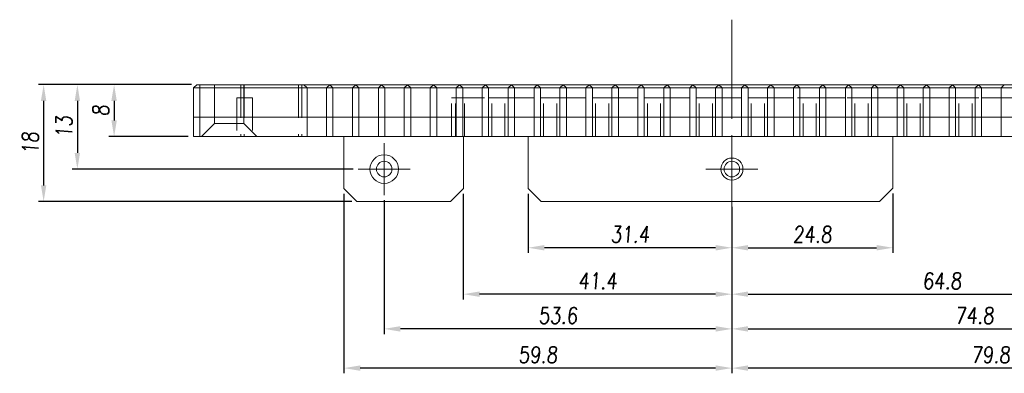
# Model space of a CAD drawing. Header units: millimetres. Extents: x 4497 to 11741, y 5958 to 12619.
# Tile 328 of 424: x 6232 to 6383, y 12109 to 12163. Entities that reach past the tile are written whole.
import ezdxf

# ---------------------------------------------------------------- set-up
doc = ezdxf.new("R2010")
doc.units = ezdxf.units.MM
doc.header["$LTSCALE"] = 0.8
doc.header["$PDMODE"] = 3
doc.header["$PDSIZE"] = 0.3125
for name, pattern in [('CENTER', [50.8, 31.75, -6.35, 6.35, -6.35]), ('CENTER2', [28.575, 19.05, -3.175, 3.175, -3.175]), ('HIDDEN', [9.525, 6.35, -3.175])]:
    doc.linetypes.add(name, pattern=pattern)
doc.layers.get('0').update_dxf_attribs({"linetype": 'CONTINUOUS', "lineweight": 0})
doc.layers.get('Defpoints').update_dxf_attribs({"linetype": 'CONTINUOUS', "lineweight": 0})
for name, color, linetype, lineweight in [('1', 2, 'CENTER', 0), ('2', 3, 'CONTINUOUS', 0), ('3', 5, 'HIDDEN', 0), ('4', 1, 'CENTER2', 9)]:
    doc.layers.add(name, color=color, linetype=linetype, lineweight=lineweight)
doc.styles.get("Standard").update_dxf_attribs({"font": 'romans.shx', "width": 0.8, "oblique": 5, "bigfont": 'whgtxt.shx'})
doc.dimstyles.get("Standard").update_dxf_attribs({"dimtxt": 2.5, "dimasz": 2.5, "dimexe": 0.8, "dimexo": 0.8, "dimgap": 0.8, "dimtad": 1, "dimdsep": 46, "dimtxsty": 'Standard', "dimcen": 0, "dimclrd": 3, "dimclre": 3, "dimclrt": 3, "dimazin": 0, "dimtp": 0.001, "dimtm": 0.001, "dimtfac": 1, "dimtmove": 0, "dimatfit": 3, "dimfxl": 0, "dimtolj": 1, "dimarcsym": 0})

# ---------------------------------------------------------------- blocks, each defined once
blk = doc.blocks.new('*D1150')
at = {"layer": '2', "color": 3, "lineweight": -2}
for p, q in [((6299.92, 12136.2), (6299.92, 12119.94)), ((6341.32, 12124.2), (6341.32, 12119.94)), ((6338.82, 12120.74), (6302.42, 12120.74))]:
    blk.add_line(p, q, dxfattribs=at)
at = {"layer": '2', "color": 3}
for points in [[(6302.42, 12121.16), (6302.42, 12120.33), (6299.92, 12120.74)], [(6338.82, 12121.16), (6338.82, 12120.33), (6341.32, 12120.74)]]:
    blk.add_solid(points, dxfattribs=at)
at = {"layer": 'Defpoints', "color": 0}
for p in [(6299.92, 12137), (6341.32, 12125), (6299.92, 12120.74)]:
    blk.add_point(p, dxfattribs=at)
at = {"layer": '2', "color": 3, "insert": (6320.62, 12122.79), "char_height": 2.5, "attachment_point": 5}
blk.add_mtext('\\A1;41.4', dxfattribs=at)
blk = doc.blocks.new('*D1151')
at = {"layer": '2', "color": 3, "lineweight": -2}
for p, q in [((6406.12, 12136.25), (6406.12, 12119.94)), ((6341.32, 12124.2), (6341.32, 12119.94)), ((6343.82, 12120.74), (6403.62, 12120.74))]:
    blk.add_line(p, q, dxfattribs=at)
at = {"layer": '2', "color": 3}
for points in [[(6343.82, 12121.16), (6343.82, 12120.33), (6341.32, 12120.74)], [(6403.62, 12121.16), (6403.62, 12120.33), (6406.12, 12120.74)]]:
    blk.add_solid(points, dxfattribs=at)
at = {"layer": 'Defpoints', "color": 0}
for p in [(6406.12, 12137.05), (6341.32, 12125), (6406.12, 12120.74)]:
    blk.add_point(p, dxfattribs=at)
at = {"layer": '2', "color": 3, "insert": (6373.72, 12122.79), "char_height": 2.5, "attachment_point": 5}
blk.add_mtext('\\A1;64.8', dxfattribs=at)
blk = doc.blocks.new('*D1152')
at = {"layer": '2', "color": 3, "lineweight": -2}
for p, q in [((6366.12, 12136.25), (6366.12, 12127.09)), ((6341.32, 12134.2), (6341.32, 12127.09)), ((6343.82, 12127.89), (6363.62, 12127.89))]:
    blk.add_line(p, q, dxfattribs=at)
at = {"layer": '2', "color": 3}
for points in [[(6343.82, 12128.31), (6343.82, 12127.47), (6341.32, 12127.89)], [(6363.62, 12128.31), (6363.62, 12127.47), (6366.12, 12127.89)]]:
    blk.add_solid(points, dxfattribs=at)
at = {"layer": 'Defpoints', "color": 0}
for p in [(6366.12, 12137.05), (6341.32, 12135), (6366.12, 12127.89)]:
    blk.add_point(p, dxfattribs=at)
at = {"layer": '2', "color": 3, "insert": (6353.72, 12129.94), "char_height": 2.5, "attachment_point": 5}
blk.add_mtext('\\A1;24.8', dxfattribs=at)
blk = doc.blocks.new('*D1153')
at = {"layer": '2', "color": 3, "lineweight": -2}
for p, q in [((6309.92, 12136.2), (6309.92, 12127.09)), ((6341.32, 12134.2), (6341.32, 12127.09)), ((6338.82, 12127.89), (6312.42, 12127.89))]:
    blk.add_line(p, q, dxfattribs=at)
at = {"layer": '2', "color": 3}
for points in [[(6312.42, 12128.31), (6312.42, 12127.47), (6309.92, 12127.89)], [(6338.82, 12128.31), (6338.82, 12127.47), (6341.32, 12127.89)]]:
    blk.add_solid(points, dxfattribs=at)
at = {"layer": 'Defpoints', "color": 0}
for p in [(6309.92, 12137), (6341.32, 12135), (6309.92, 12127.89)]:
    blk.add_point(p, dxfattribs=at)
at = {"layer": '2', "color": 3, "insert": (6325.62, 12129.94), "char_height": 2.5, "attachment_point": 5}
blk.add_mtext('\\A1;31.4', dxfattribs=at)
blk = doc.blocks.new('*D1154')
at = {"layer": '2', "color": 3, "lineweight": -2}
for p, q in [((6287.72, 12135.2), (6287.72, 12114.6)), ((6341.32, 12124.2), (6341.32, 12114.6)), ((6338.82, 12115.4), (6290.22, 12115.4))]:
    blk.add_line(p, q, dxfattribs=at)
at = {"layer": '2', "color": 3}
for points in [[(6290.22, 12115.82), (6290.22, 12114.98), (6287.72, 12115.4)], [(6338.82, 12115.82), (6338.82, 12114.98), (6341.32, 12115.4)]]:
    blk.add_solid(points, dxfattribs=at)
at = {"layer": 'Defpoints', "color": 0}
for p in [(6287.72, 12136), (6341.32, 12125), (6287.72, 12115.4)]:
    blk.add_point(p, dxfattribs=at)
at = {"layer": '2', "color": 3, "insert": (6314.52, 12117.45), "char_height": 2.5, "attachment_point": 5}
blk.add_mtext('\\A1;53.6', dxfattribs=at)
blk = doc.blocks.new('*D1155')
at = {"layer": '2', "color": 3, "lineweight": -2}
for p, q in [((6281.52, 12136.2), (6281.52, 12108.56)), ((6341.32, 12124.2), (6341.32, 12108.56)), ((6338.82, 12109.36), (6284.02, 12109.36))]:
    blk.add_line(p, q, dxfattribs=at)
at = {"layer": '2', "color": 3}
for points in [[(6284.02, 12109.78), (6284.02, 12108.95), (6281.52, 12109.36)], [(6338.82, 12109.78), (6338.82, 12108.95), (6341.32, 12109.36)]]:
    blk.add_solid(points, dxfattribs=at)
at = {"layer": 'Defpoints', "color": 0}
for p in [(6281.52, 12137), (6341.32, 12125), (6281.52, 12109.36)]:
    blk.add_point(p, dxfattribs=at)
at = {"layer": '2', "color": 3, "insert": (6311.42, 12111.41), "char_height": 2.5, "attachment_point": 5}
blk.add_mtext('\\A1;59.8', dxfattribs=at)
blk = doc.blocks.new('*D1156')
at = {"layer": '2', "color": 3, "lineweight": -2}
for p, q in [((6416.12, 12135.2), (6416.12, 12114.6)), ((6341.32, 12124.2), (6341.32, 12114.6)), ((6343.82, 12115.4), (6413.62, 12115.4))]:
    blk.add_line(p, q, dxfattribs=at)
at = {"layer": '2', "color": 3}
for points in [[(6343.82, 12115.82), (6343.82, 12114.98), (6341.32, 12115.4)], [(6413.62, 12115.82), (6413.62, 12114.98), (6416.12, 12115.4)]]:
    blk.add_solid(points, dxfattribs=at)
at = {"layer": 'Defpoints', "color": 0}
for p in [(6416.12, 12136), (6341.32, 12125), (6416.12, 12115.4)]:
    blk.add_point(p, dxfattribs=at)
at = {"layer": '2', "color": 3, "insert": (6378.72, 12117.45), "char_height": 2.5, "attachment_point": 5}
blk.add_mtext('\\A1;74.8', dxfattribs=at)
blk = doc.blocks.new('*D1157')
at = {"layer": '2', "color": 3, "lineweight": -2}
for p, q in [((6421.12, 12136.2), (6421.12, 12108.56)), ((6341.32, 12134.2), (6341.32, 12108.56)), ((6418.62, 12109.36), (6343.82, 12109.36))]:
    blk.add_line(p, q, dxfattribs=at)
at = {"layer": '2', "color": 3}
for points in [[(6343.82, 12109.78), (6343.82, 12108.95), (6341.32, 12109.36)], [(6418.62, 12109.78), (6418.62, 12108.95), (6421.12, 12109.36)]]:
    blk.add_solid(points, dxfattribs=at)
at = {"layer": 'Defpoints', "color": 0}
for p in [(6421.12, 12137), (6341.32, 12135), (6341.32, 12109.36)]:
    blk.add_point(p, dxfattribs=at)
at = {"layer": '2', "color": 3, "insert": (6381.22, 12111.41), "char_height": 2.5, "attachment_point": 5}
blk.add_mtext('\\A1;79.8', dxfattribs=at)
blk = doc.blocks.new('*D1158')
at = {"layer": '2', "color": 3, "lineweight": -2}
for p, q in [((6258.02, 12153), (6245.28, 12153)), ((6246.08, 12150.5), (6246.08, 12147.5)), ((6257.52, 12145), (6245.28, 12145))]:
    blk.add_line(p, q, dxfattribs=at)
at = {"layer": '2', "color": 3}
for points in [[(6245.66, 12150.5), (6246.5, 12150.5), (6246.08, 12153)], [(6245.66, 12147.5), (6246.5, 12147.5), (6246.08, 12145)]]:
    blk.add_solid(points, dxfattribs=at)
at = {"layer": 'Defpoints', "color": 0}
for p in [(6258.82, 12153), (6246.08, 12145), (6258.32, 12145)]:
    blk.add_point(p, dxfattribs=at)
at = {"layer": '2', "color": 3, "insert": (6244.03, 12149), "char_height": 2.5, "attachment_point": 5, "rotation": 90}
blk.add_mtext('\\A1;8', dxfattribs=at)
blk = doc.blocks.new('*D1159')
at = {"layer": '2', "color": 3, "lineweight": -2}
for p, q in [((6258.02, 12153), (6239.62, 12153)), ((6240.42, 12150.5), (6240.42, 12142.5)), ((6282.92, 12140), (6239.62, 12140))]:
    blk.add_line(p, q, dxfattribs=at)
at = {"layer": '2', "color": 3}
for points in [[(6240, 12150.5), (6240.83, 12150.5), (6240.42, 12153)], [(6240, 12142.5), (6240.83, 12142.5), (6240.42, 12140)]]:
    blk.add_solid(points, dxfattribs=at)
at = {"layer": 'Defpoints', "color": 0}
for p in [(6258.82, 12153), (6240.42, 12140), (6283.72, 12140)]:
    blk.add_point(p, dxfattribs=at)
at = {"layer": '2', "color": 3, "insert": (6238.37, 12146.5), "char_height": 2.5, "attachment_point": 5, "rotation": 90}
blk.add_mtext('\\A1;13', dxfattribs=at)
blk = doc.blocks.new('*D1160')
at = {"layer": '2', "color": 3, "lineweight": -2}
for p, q in [((6258.02, 12153), (6234.42, 12153)), ((6235.22, 12150.5), (6235.22, 12137.5)), ((6282.72, 12135), (6234.42, 12135))]:
    blk.add_line(p, q, dxfattribs=at)
at = {"layer": '2', "color": 3}
for points in [[(6234.8, 12150.5), (6235.63, 12150.5), (6235.22, 12153)], [(6234.8, 12137.5), (6235.63, 12137.5), (6235.22, 12135)]]:
    blk.add_solid(points, dxfattribs=at)
at = {"layer": 'Defpoints', "color": 0}
for p in [(6258.82, 12153), (6235.22, 12135), (6283.52, 12135)]:
    blk.add_point(p, dxfattribs=at)
at = {"layer": '2', "color": 3, "insert": (6233.17, 12144), "char_height": 2.5, "attachment_point": 5, "rotation": 90}
blk.add_mtext('\\A1;18', dxfattribs=at)

msp = doc.modelspace()

# ---------------------------------------------------------------- linework, layer by layer
at = {"linetype": 'Continuous'}
for p, q in [((6258.323, 12152.497), (6258.823, 12152.997)), ((6423.823, 12152.997), (6258.823, 12152.997)), ((6259.323, 12144.997), (6259.323, 12152.997)), ((6258.323, 12144.997), (6258.323, 12152.497)), ((6424.323, 12152.497), (6258.323, 12152.497)), ((6258.323, 12147.997), (6424.323, 12147.997)), ((6258.323, 12144.997), (6424.323, 12144.997)), ((6281.523, 12144.997), (6281.523, 12136.997)), ((6299.923, 12144.997), (6299.923, 12136.997)), ((6309.923, 12144.997), (6309.923, 12136.997)), ((6366.123, 12144.997), (6366.123, 12137.047)), ((6281.523, 12136.997), (6283.523, 12134.997)), ((6297.923, 12134.997), (6299.923, 12136.997)), ((6309.923, 12136.997), (6311.923, 12134.997)), ((6364.073, 12134.997), (6366.123, 12137.047)), ((6283.523, 12134.997), (6297.923, 12134.997)), ((6311.923, 12134.997), (6364.073, 12134.997))]:
    msp.add_line(p, q, dxfattribs=at)
for centre, radius in [((6287.723, 12139.997), 2.2), ((6287.723, 12139.997), 1.2), ((6341.323, 12139.997), 1.7), ((6341.323, 12139.997), 1.2)]:
    msp.add_circle(centre, radius, dxfattribs=at)
at = {"layer": '1'}
for p, q in [((6287.723, 12135.997), (6287.723, 12143.997)), ((6341.323, 12135.997), (6341.323, 12143.997)), ((6283.723, 12139.997), (6291.723, 12139.997)), ((6337.323, 12139.997), (6345.323, 12139.997))]:
    msp.add_line(p, q, dxfattribs=at)
at = {"layer": '3'}
for p, q in [((6261.573, 12152.997), (6261.573, 12146.997)), ((6261.573, 12146.997), (6261.573, 12152.997)), ((6261.573, 12152.997), (6266.073, 12152.997)), ((6265.623, 12152.997), (6265.623, 12144.997)), ((6266.073, 12152.997), (6266.073, 12146.997)), ((6266.073, 12146.997), (6266.073, 12152.997)), ((6266.123, 12152.997), (6266.123, 12144.997)), ((6274.523, 12152.997), (6274.523, 12144.997)), ((6275.023, 12152.997), (6275.023, 12144.997)), ((6275.323, 12152.997), (6275.823, 12152.497)), ((6279.323, 12152.997), (6278.823, 12152.497)), ((6279.323, 12152.997), (6279.823, 12152.497)), ((6283.323, 12152.997), (6282.823, 12152.497)), ((6283.323, 12152.997), (6283.823, 12152.497)), ((6287.323, 12152.997), (6286.823, 12152.497)), ((6287.323, 12152.997), (6287.823, 12152.497)), ((6291.323, 12152.997), (6290.823, 12152.497)), ((6291.323, 12152.997), (6291.823, 12152.497)), ((6295.323, 12152.997), (6294.823, 12152.497)), ((6295.323, 12152.997), (6295.823, 12152.497)), ((6299.323, 12152.997), (6298.823, 12152.497)), ((6299.323, 12152.997), (6299.823, 12152.497)), ((6303.323, 12152.997), (6302.823, 12152.497)), ((6303.323, 12152.997), (6303.823, 12152.497)), ((6307.323, 12152.997), (6306.823, 12152.497)), ((6307.323, 12152.997), (6307.823, 12152.497)), ((6311.323, 12152.997), (6310.823, 12152.497)), ((6311.323, 12152.997), (6311.823, 12152.497)), ((6315.323, 12152.997), (6314.823, 12152.497)), ((6315.323, 12152.997), (6315.823, 12152.497)), ((6319.323, 12152.997), (6318.823, 12152.497)), ((6319.323, 12152.997), (6319.823, 12152.497)), ((6323.323, 12152.997), (6322.823, 12152.497)), ((6323.323, 12152.997), (6323.823, 12152.497)), ((6327.323, 12152.997), (6326.823, 12152.497)), ((6327.323, 12152.997), (6327.823, 12152.497)), ((6331.323, 12152.997), (6330.823, 12152.497)), ((6331.323, 12152.997), (6331.823, 12152.497)), ((6335.323, 12152.997), (6334.823, 12152.497)), ((6335.323, 12152.997), (6335.823, 12152.497)), ((6339.323, 12152.997), (6338.823, 12152.497)), ((6339.323, 12152.997), (6339.823, 12152.497)), ((6343.323, 12152.997), (6342.823, 12152.497)), ((6343.323, 12152.997), (6343.823, 12152.497)), ((6347.323, 12152.997), (6346.823, 12152.497)), ((6347.323, 12152.997), (6347.823, 12152.497)), ((6351.323, 12152.997), (6350.823, 12152.497)), ((6351.323, 12152.997), (6351.823, 12152.497)), ((6355.323, 12152.997), (6354.823, 12152.497)), ((6355.323, 12152.997), (6355.823, 12152.497)), ((6359.323, 12152.997), (6358.823, 12152.497)), ((6359.323, 12152.997), (6359.823, 12152.497)), ((6363.323, 12152.997), (6362.823, 12152.497)), ((6363.323, 12152.997), (6363.823, 12152.497)), ((6367.323, 12152.997), (6366.823, 12152.497)), ((6367.323, 12152.997), (6367.823, 12152.497)), ((6371.323, 12152.997), (6370.823, 12152.497)), ((6371.323, 12152.997), (6371.823, 12152.497)), ((6375.323, 12152.997), (6374.823, 12152.497)), ((6375.323, 12152.997), (6375.823, 12152.497)), ((6379.323, 12152.997), (6378.823, 12152.497)), ((6379.323, 12152.997), (6379.823, 12152.497)), ((6383.323, 12152.997), (6382.823, 12152.497)), ((6275.823, 12152.497), (6275.823, 12144.997)), ((6275.823, 12144.997), (6275.823, 12152.497)), ((6278.823, 12152.497), (6278.823, 12144.997)), ((6278.823, 12144.997), (6278.823, 12152.497)), ((6279.823, 12152.497), (6279.823, 12144.997)), ((6279.823, 12144.997), (6279.823, 12152.497)), ((6282.823, 12152.497), (6282.823, 12144.997)), ((6282.823, 12144.997), (6282.823, 12152.497)), ((6283.823, 12152.497), (6283.823, 12144.997)), ((6283.823, 12144.997), (6283.823, 12152.497)), ((6286.823, 12152.497), (6286.823, 12144.997)), ((6286.823, 12144.997), (6286.823, 12152.497)), ((6287.823, 12152.497), (6287.823, 12144.997)), ((6287.823, 12144.997), (6287.823, 12152.497)), ((6290.823, 12152.497), (6290.823, 12144.997)), ((6290.823, 12144.997), (6290.823, 12152.497)), ((6291.823, 12152.497), (6291.823, 12144.997)), ((6291.823, 12144.997), (6291.823, 12152.497)), ((6294.823, 12152.497), (6294.823, 12144.997)), ((6294.823, 12144.997), (6294.823, 12152.497)), ((6295.823, 12152.497), (6295.823, 12144.997)), ((6295.823, 12144.997), (6295.823, 12152.497)), ((6298.823, 12152.497), (6298.823, 12144.997)), ((6298.823, 12144.997), (6298.823, 12152.497)), ((6299.823, 12152.497), (6299.823, 12144.997)), ((6299.823, 12144.997), (6299.823, 12152.497)), ((6302.823, 12152.497), (6302.823, 12144.997)), ((6302.823, 12144.997), (6302.823, 12152.497)), ((6303.823, 12152.497), (6303.823, 12144.997)), ((6303.823, 12144.997), (6303.823, 12152.497)), ((6306.823, 12152.497), (6306.823, 12144.997)), ((6306.823, 12144.997), (6306.823, 12152.497)), ((6307.823, 12152.497), (6307.823, 12144.997)), ((6307.823, 12144.997), (6307.823, 12152.497)), ((6310.823, 12152.497), (6310.823, 12144.997)), ((6310.823, 12144.997), (6310.823, 12152.497)), ((6311.823, 12152.497), (6311.823, 12144.997)), ((6311.823, 12144.997), (6311.823, 12152.497)), ((6314.823, 12152.497), (6314.823, 12144.997)), ((6314.823, 12144.997), (6314.823, 12152.497)), ((6315.823, 12152.497), (6315.823, 12144.997)), ((6315.823, 12144.997), (6315.823, 12152.497)), ((6318.823, 12152.497), (6318.823, 12144.997)), ((6318.823, 12144.997), (6318.823, 12152.497)), ((6319.823, 12152.497), (6319.823, 12144.997)), ((6319.823, 12144.997), (6319.823, 12152.497)), ((6322.823, 12152.497), (6322.823, 12144.997)), ((6322.823, 12144.997), (6322.823, 12152.497)), ((6323.823, 12152.497), (6323.823, 12144.997)), ((6323.823, 12144.997), (6323.823, 12152.497)), ((6326.823, 12152.497), (6326.823, 12144.997)), ((6326.823, 12144.997), (6326.823, 12152.497)), ((6327.823, 12152.497), (6327.823, 12144.997)), ((6327.823, 12144.997), (6327.823, 12152.497)), ((6330.823, 12152.497), (6330.823, 12144.997)), ((6330.823, 12144.997), (6330.823, 12152.497)), ((6331.823, 12152.497), (6331.823, 12144.997)), ((6331.823, 12144.997), (6331.823, 12152.497)), ((6334.823, 12152.497), (6334.823, 12144.997)), ((6334.823, 12144.997), (6334.823, 12152.497)), ((6335.823, 12152.497), (6335.823, 12144.997)), ((6335.823, 12144.997), (6335.823, 12152.497)), ((6338.823, 12152.497), (6338.823, 12144.997)), ((6338.823, 12144.997), (6338.823, 12152.497)), ((6339.823, 12152.497), (6339.823, 12144.997)), ((6339.823, 12144.997), (6339.823, 12152.497)), ((6342.823, 12152.497), (6342.823, 12144.997)), ((6342.823, 12144.997), (6342.823, 12152.497)), ((6343.823, 12152.497), (6343.823, 12144.997)), ((6343.823, 12144.997), (6343.823, 12152.497)), ((6346.823, 12152.497), (6346.823, 12144.997)), ((6346.823, 12144.997), (6346.823, 12152.497)), ((6347.823, 12152.497), (6347.823, 12144.997)), ((6347.823, 12144.997), (6347.823, 12152.497)), ((6350.823, 12152.497), (6350.823, 12144.997)), ((6350.823, 12144.997), (6350.823, 12152.497)), ((6351.823, 12152.497), (6351.823, 12144.997)), ((6351.823, 12144.997), (6351.823, 12152.497)), ((6354.823, 12152.497), (6354.823, 12144.997)), ((6354.823, 12144.997), (6354.823, 12152.497)), ((6355.823, 12152.497), (6355.823, 12144.997)), ((6355.823, 12144.997), (6355.823, 12152.497)), ((6358.823, 12152.497), (6358.823, 12144.997)), ((6358.823, 12144.997), (6358.823, 12152.497)), ((6359.823, 12152.497), (6359.823, 12144.997)), ((6359.823, 12144.997), (6359.823, 12152.497)), ((6362.823, 12152.497), (6362.823, 12144.997)), ((6362.823, 12144.997), (6362.823, 12152.497)), ((6363.823, 12152.497), (6363.823, 12144.997)), ((6363.823, 12144.997), (6363.823, 12152.497)), ((6366.823, 12152.497), (6366.823, 12144.997)), ((6366.823, 12144.997), (6366.823, 12152.497)), ((6367.823, 12152.497), (6367.823, 12144.997)), ((6367.823, 12144.997), (6367.823, 12152.497)), ((6370.823, 12152.497), (6370.823, 12144.997)), ((6370.823, 12144.997), (6370.823, 12152.497)), ((6371.823, 12152.497), (6371.823, 12144.997)), ((6371.823, 12144.997), (6371.823, 12152.497)), ((6374.823, 12152.497), (6374.823, 12144.997)), ((6374.823, 12144.997), (6374.823, 12152.497)), ((6375.823, 12152.497), (6375.823, 12144.997)), ((6375.823, 12144.997), (6375.823, 12152.497)), ((6378.823, 12152.497), (6378.823, 12144.997)), ((6378.823, 12144.997), (6378.823, 12152.497)), ((6379.823, 12152.497), (6379.823, 12144.997)), ((6379.823, 12144.997), (6379.823, 12152.497)), ((6382.823, 12152.497), (6382.823, 12144.997)), ((6382.823, 12144.997), (6382.823, 12152.497)), ((6265.023, 12150.997), (6265.023, 12144.997)), ((6267.423, 12150.997), (6265.023, 12150.997)), ((6267.423, 12150.997), (6267.423, 12144.997)), ((6298.123, 12144.997), (6298.123, 12150.997)), ((6298.123, 12144.997), (6298.123, 12150.997)), ((6298.823, 12150.997), (6298.123, 12150.997)), ((6298.123, 12150.997), (6409.123, 12150.997)), ((6298.725, 12144.997), (6298.725, 12150.997)), ((6302.823, 12150.997), (6299.823, 12150.997)), ((6300.123, 12144.997), (6300.123, 12150.997)), ((6306.823, 12150.997), (6303.823, 12150.997)), ((6304.303, 12144.997), (6304.303, 12150.997)), ((6306.342, 12144.997), (6306.342, 12150.997)), ((6310.823, 12150.997), (6307.823, 12150.997)), ((6314.823, 12150.997), (6311.823, 12150.997)), ((6312.303, 12144.997), (6312.303, 12150.997)), ((6314.342, 12144.997), (6314.342, 12150.997)), ((6318.823, 12150.997), (6315.823, 12150.997)), ((6322.823, 12150.997), (6319.823, 12150.997)), ((6320.303, 12144.997), (6320.303, 12150.997)), ((6322.342, 12144.997), (6322.342, 12150.997)), ((6326.823, 12150.997), (6323.823, 12150.997)), ((6330.823, 12150.997), (6327.823, 12150.997)), ((6328.303, 12144.997), (6328.303, 12150.997)), ((6330.342, 12144.997), (6330.342, 12150.997)), ((6334.823, 12150.997), (6331.823, 12150.997)), ((6338.823, 12150.997), (6335.823, 12150.997)), ((6336.303, 12144.997), (6336.303, 12150.997)), ((6338.342, 12144.997), (6338.342, 12150.997)), ((6342.823, 12150.997), (6339.823, 12150.997)), ((6346.823, 12150.997), (6343.823, 12150.997)), ((6344.303, 12144.997), (6344.303, 12150.997)), ((6346.342, 12144.997), (6346.342, 12150.997)), ((6350.823, 12150.997), (6347.823, 12150.997)), ((6354.823, 12150.997), (6351.823, 12150.997)), ((6352.303, 12144.997), (6352.303, 12150.997)), ((6354.342, 12144.997), (6354.342, 12150.997)), ((6358.823, 12150.997), (6355.823, 12150.997)), ((6362.823, 12150.997), (6359.823, 12150.997)), ((6360.303, 12144.997), (6360.303, 12150.997)), ((6362.342, 12144.997), (6362.342, 12150.997)), ((6366.823, 12150.997), (6363.823, 12150.997)), ((6370.823, 12150.997), (6367.823, 12150.997)), ((6368.303, 12144.997), (6368.303, 12150.997)), ((6370.342, 12144.997), (6370.342, 12150.997)), ((6374.823, 12150.997), (6371.823, 12150.997)), ((6378.823, 12150.997), (6375.823, 12150.997)), ((6376.303, 12144.997), (6376.303, 12150.997)), ((6378.342, 12144.997), (6378.342, 12150.997)), ((6382.823, 12150.997), (6379.823, 12150.997)), ((6259.573, 12144.997), (6261.573, 12146.997)), ((6266.073, 12146.997), (6261.573, 12146.997)), ((6268.073, 12144.997), (6266.073, 12146.997)), ((6265.023, 12144.997), (6267.423, 12144.997)), ((6278.823, 12144.997), (6275.823, 12144.997)), ((6282.823, 12144.997), (6279.823, 12144.997)), ((6286.823, 12144.997), (6283.823, 12144.997)), ((6290.823, 12144.997), (6287.823, 12144.997)), ((6294.823, 12144.997), (6291.823, 12144.997)), ((6295.823, 12144.997), (6407.123, 12144.997))]:
    msp.add_line(p, q, dxfattribs=at)
at = {"layer": '4'}
msp.add_line((6341.323, 12162.997), (6341.323, 12124.997), dxfattribs=at)

# ---------------------------------------------------------------- dimensions: what is measured, and where the dimension line sits
at = {"layer": '2'}
for base, p2, picture, middle in [((6235.217, 12134.997), (6283.523, 12134.997), '*D1160', (6233.167, 12143.997)), ((6240.418, 12139.997), (6283.723, 12139.997), '*D1159', (6238.368, 12146.497)), ((6246.081, 12144.997), (6258.323, 12144.997), '*D1158', (6244.031, 12148.997))]:
    dim = msp.add_linear_dim(base=base, p1=(6258.823, 12152.997), p2=p2, angle=90, dimstyle='Standard', override={"dimazin": 2}, dxfattribs=at)
    dim.commit()
    dim.dimension.update_dxf_attribs({"geometry": picture, "text_midpoint": middle})
for base, p1, p2, picture, middle in [((6281.523, 12109.365), (6341.323, 12124.997), (6281.523, 12136.997), '*D1155', (6311.423, 12111.415)), ((6299.923, 12120.744), (6341.323, 12124.997), (6299.923, 12136.997), '*D1150', (6320.623, 12122.794)), ((6309.923, 12127.889), (6341.323, 12134.997), (6309.923, 12136.997), '*D1153', (6325.623, 12129.939)), ((6406.123, 12120.744), (6341.323, 12124.997), (6406.123, 12137.047), '*D1151', (6373.723, 12122.794)), ((6341.323, 12109.365), (6421.123, 12136.997), (6341.323, 12134.997), '*D1157', (6381.223, 12111.415)), ((6287.723, 12115.399), (6341.323, 12124.997), (6287.723, 12135.997), '*D1154', (6314.523, 12117.449)), ((6416.123, 12115.399), (6341.323, 12124.997), (6416.123, 12135.997), '*D1156', (6378.723, 12117.449))]:
    dim = msp.add_linear_dim(base=base, p1=p1, p2=p2, dimstyle='Standard', override={"dimazin": 2}, dxfattribs=at)
    dim.commit()
    dim.dimension.update_dxf_attribs({"geometry": picture, "text_midpoint": middle})
dim = msp.add_linear_dim(base=(6366.123, 12127.889), p1=(6341.323, 12134.997), p2=(6366.123, 12137.047), dimstyle='Standard', override={"dimazin": 2}, dxfattribs=at)
dim.commit()
dim.dimension.update_dxf_attribs({"geometry": '*D1152', "text_midpoint": (6353.723, 12127.889), "dimtype": 160})

doc.saveas('drawing.dxf')
